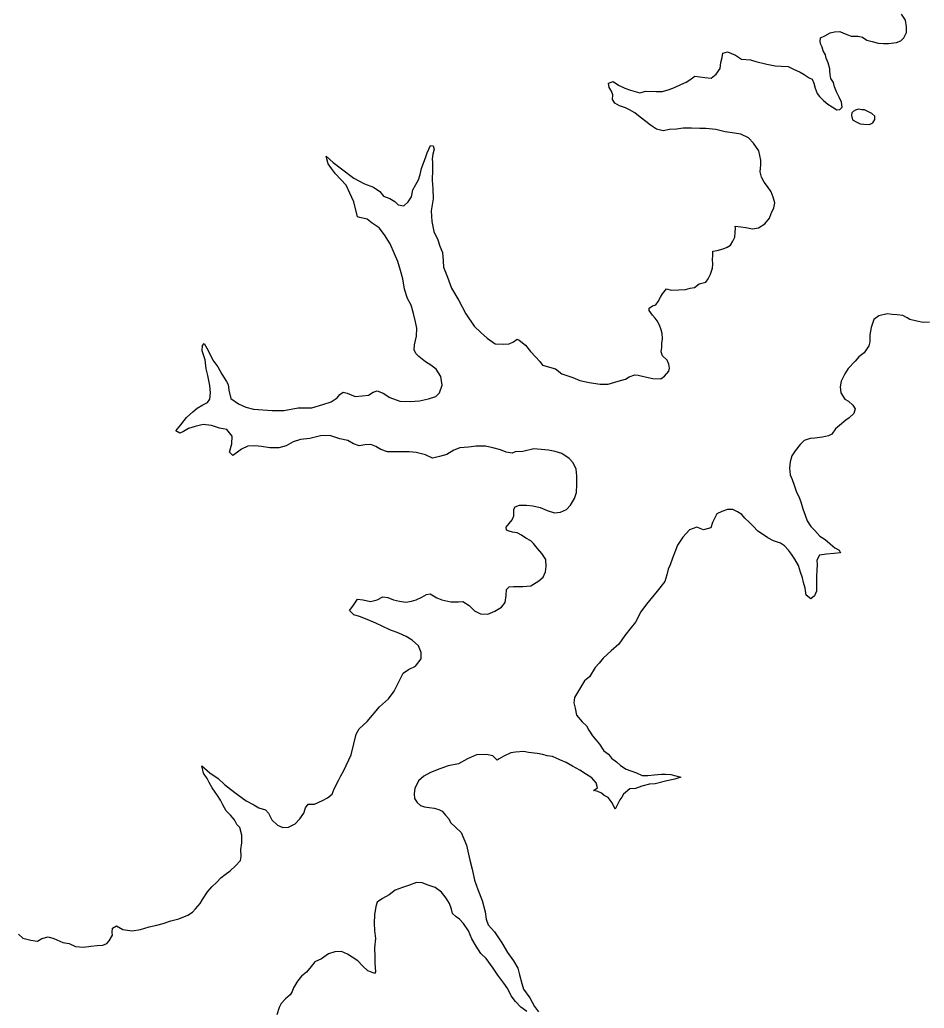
# Model space of a CAD drawing. Extents: x 31699 to 244310, y -8841 to 11474.
# Drawn here: x 134583.7 to 134793.9, y 526.6 to 756.2 of the extents above; entities that cross this region are included whole.
import ezdxf

# ---------------------------------------------------------------- set-up
doc = ezdxf.new("R2010")
doc.units = 0
doc.layers.add('R_Draft', color=7, linetype='Continuous')

msp = doc.modelspace()

# ---------------------------------------------------------------- linework, layer by layer
at = {"layer": 'R_Draft'}
for points in [[(134740.65, 743.12), (134742.98, 742.85), (134744.44, 742.65), (134745.57, 743.58), (134746.5, 744.91), (134746.71, 746.31), (134746.97, 747.51), (134747.11, 748.51), (134748.24, 748.78), (134750.1, 748.04), (134751.5, 747.11), (134753.56, 746.97), (134754.82, 746.57), (134757.35, 745.9), (134759.28, 745.56), (134760.67, 745.49), (134762.34, 745.35), (134763.6, 744.75), (134765.13, 744.08), (134766.06, 743.55), (134767.19, 742.75), (134767.92, 742.41), (134768.32, 741.48), (134768.58, 740.34), (134769.04, 739.08), (134769.64, 738.41), (134770.57, 737.47), (134771.57, 736.67), (134772.56, 736), (134773.63, 735.33), (134774.36, 735.4), (134774.89, 735.93), (134774.69, 737.13), (134774.16, 738.27), (134773.57, 739.47), (134773.1, 740.67), (134772.84, 741.67), (134772.24, 742.61), (134772.11, 743.54), (134772.04, 744.34), (134771.98, 744.81), (134771.65, 746.27), (134771.18, 747.34), (134770.99, 748.07), (134770.46, 749.01), (134770.26, 749.88), (134769.93, 750.48), (134769.73, 751.21), (134769.86, 752.08), (134770.86, 752.54), (134772.06, 753.21), (134773.06, 753.41), (134774.32, 753.54), (134775.18, 753.14), (134776.18, 752.73), (134776.98, 752.4), (134777.71, 752.46), (134778.57, 752.46), (134779.57, 752.2), (134780.57, 751.53), (134781.83, 751.19), (134783.23, 750.79), (134784.49, 750.72), (134785.62, 750.72), (134787.49, 750.98), (134788.48, 751.31), (134789.22, 752.05), (134789.82, 753.25), (134789.82, 754.58), (134789.62, 756.18), (134788.69, 757.52)], [(134721.29, 739.62), (134720.69, 740.49), (134720.56, 741.49), (134721.62, 741.89), (134722.89, 741.08), (134724.35, 740.35), (134725.68, 739.88), (134727.81, 739.28), (134729.27, 739.67), (134731.66, 739.54), (134733.13, 739.6), (134734.66, 740.06), (134735.92, 740.53), (134737.39, 741.19), (134738.58, 741.73), (134739.45, 742.26), (134740.65, 743.12)], [(134716.07, 671.95), (134718.6, 671.61), (134720.52, 671.61), (134722.79, 672.27), (134724.52, 672.73), (134725.38, 673.27), (134726.71, 673.73), (134727.44, 673.66), (134729.11, 673.26), (134730.84, 672.92), (134732.7, 672.85), (134733.56, 673.45), (134734.56, 674.59), (134734.76, 675.32), (134734.57, 676.25), (134734.17, 677.19), (134733.1, 678.19), (134732.84, 679.06), (134732.97, 680.06), (134732.98, 681.06), (134733.11, 682.12), (134733.05, 683.32), (134732.78, 684.19), (134732.45, 685.26), (134731.85, 686.33), (134731.39, 686.93), (134730.79, 687.59), (134729.99, 688.66), (134729.99, 689.2), (134730.79, 689.79), (134731.53, 689.99), (134732.13, 690.79), (134732.66, 691.79), (134733.13, 692.59), (134734.06, 693.72), (134735.19, 693.45), (134736.92, 693.52), (134738.45, 693.58), (134739.51, 693.91), (134740.58, 694.05), (134741.64, 694.91), (134743.17, 695.31), (134743.71, 696.04), (134744.24, 697.11), (134744.71, 698.51), (134744.84, 699.44), (134744.71, 700.51), (134744.85, 701.51), (134744.78, 702.44), (134745.84, 702.64), (134747.24, 703.04), (134748.17, 703.37), (134748.91, 703.9), (134749.44, 704.83), (134749.91, 705.77), (134750.04, 706.83), (134750.11, 707.83), (134750.04, 708.3), (134751.31, 708.17), (134752.5, 707.96), (134754.03, 707.63), (134755.43, 707.89), (134756.89, 708.82), (134757.96, 710.16), (134758.36, 711.22), (134758.96, 712.55), (134759.23, 713.69), (134758.83, 715.02), (134758.37, 716.29), (134757.51, 717.49), (134756.71, 718.49), (134756.11, 719.69), (134755.85, 720.89), (134755.98, 722.56), (134755.98, 723.63), (134755.52, 725.76), (134754.26, 727.56), (134753.07, 728.83), (134751.34, 729.64), (134749.87, 729.91), (134747.68, 730.24), (134745.49, 730.78), (134743.22, 730.98), (134741.83, 730.98), (134739.83, 731.05), (134737.9, 731.06), (134736.37, 730.86), (134734.78, 730.73), (134733.25, 730.46), (134731.72, 730.8), (134730.32, 731.74), (134729.26, 732.61), (134727.93, 733.61), (134726.67, 734.61), (134725.47, 735.34), (134724.48, 735.81), (134723.15, 736.28), (134722.02, 736.88), (134721.48, 737.68), (134721.55, 738.82), (134721.29, 739.62)], [(134777.11, 734.59), (134777.05, 733.99), (134777.25, 732.99), (134778.32, 732.47), (134779.06, 732.07), (134779.92, 731.95), (134781.19, 731.89), (134781.98, 732.3), (134782.44, 733.1), (134782.44, 733.83), (134781.77, 734.43), (134781.03, 734.82), (134780.1, 735.28), (134779.43, 735.34), (134778.7, 735.47), (134777.97, 735.2), (134777.44, 734.93)], [(134777.44, 734.93), (134777.11, 734.59)], [(134678.75, 668.14), (134680.41, 668.74), (134681.28, 669.6), (134681.88, 671.34), (134681.62, 673.34), (134680.49, 675.07), (134679.29, 676.01), (134678.03, 676.74), (134676.5, 678.01), (134675.77, 678.68), (134675.37, 679.55), (134675.51, 680.75), (134675.91, 682.75), (134676.05, 684.61), (134675.72, 686.08), (134675.25, 688.02), (134674.72, 689.95), (134673.86, 691.49), (134673.13, 693.62), (134672.74, 696.02), (134672.21, 698.02), (134671.61, 700.09), (134670.82, 701.89), (134669.82, 704.16), (134668.49, 706.3), (134667.23, 707.9), (134665.64, 708.97), (134664.51, 709.9), (134662.78, 710.31), (134662.25, 710.44), (134661.39, 713.91), (134660.46, 715.98), (134659.6, 717.78), (134658.34, 719.12), (134657.14, 720.45), (134656.21, 721.65), (134655.42, 722.79), (134654.95, 724.52), (134656.55, 723.05), (134658.54, 721.58), (134661.4, 719.44), (134663.86, 718.11), (134665.92, 717.37), (134667.38, 716.37), (134668.24, 715.23), (134669.77, 714.7), (134670.9, 714.03), (134671.7, 713.23), (134673.03, 713.02), (134674.03, 713.96), (134674.76, 715.09), (134675.09, 716.75), (134675.76, 717.95), (134676.43, 719.02), (134676.83, 720.29), (134677.1, 721.69), (134677.63, 723.15), (134678.03, 724.15), (134678.43, 725.35), (134678.77, 726.15), (134679.17, 727.02), (134679.83, 726.95), (134680.03, 726.15), (134679.76, 725.02), (134679.56, 723.95), (134679.69, 723.08), (134679.69, 721.48), (134679.55, 718.88), (134679.75, 717.01), (134679.81, 714.61), (134679.34, 711.88), (134679.54, 709.41), (134679.94, 707.01), (134680.86, 705.08), (134681.39, 703.61), (134681.99, 702.14), (134682.12, 700.21), (134682.25, 698.74), (134683.18, 696.4), (134684.11, 693.87), (134685.77, 691), (134687.42, 687.93), (134689.35, 685.06), (134690.88, 683.59), (134692.4, 682.25), (134694.2, 680.92), (134696.06, 680.85), (134697.46, 680.91), (134698.52, 681.44), (134699.32, 682.04), (134699.79, 681.78), (134701.25, 680.64), (134702.44, 679.17), (134703.64, 677.84), (134704.57, 676.83), (134705.23, 675.97), (134708.22, 675.16), (134709.75, 673.96), (134712.28, 673.15), (134713.87, 672.42), (134716.07, 671.95)], [(134795.17, 685.96), (134793.71, 685.89), (134792.25, 686.23), (134790.58, 686.57), (134789.99, 686.97), (134788.99, 687.57), (134787.66, 687.7), (134786.53, 687.77), (134785.33, 687.91), (134783.4, 687.44), (134782.27, 686.58)], [(134782.27, 686.58), (134781.6, 684.78), (134781.27, 683.05), (134781.33, 681.38), (134781.06, 680.45), (134780, 678.85), (134778.73, 677.92), (134777.87, 676.92), (134776.27, 675.19), (134775.53, 673.99), (134774.67, 672.25), (134774.4, 670.99), (134774.6, 669.59), (134775.53, 668.12), (134776.32, 667.65), (134777.39, 666.72), (134777.92, 665.85), (134777.58, 664.78), (134776.52, 663.78), (134775.72, 663.25), (134774.25, 661.99), (134773.32, 661.19), (134772.45, 659.99), (134771.66, 659.59), (134770.33, 659.26), (134768.53, 659), (134767.4, 658.93), (134766.07, 658.47), (134765.13, 657.53), (134763.94, 656.07), (134763.2, 654.94), (134762.8, 653.54), (134762.67, 652.07), (134762.8, 650.54), (134763.26, 649.4), (134763.72, 648.13), (134764.19, 646.73), (134764.85, 645.27), (134765.25, 644.26), (134765.71, 642.6), (134766.24, 641.13), (134766.71, 639.79), (134767.63, 638.53), (134768.56, 637.59), (134769.69, 636.26), (134770.89, 635.45), (134772.08, 634.45), (134773.15, 633.52), (134774.21, 632.98), (134774.48, 632.38), (134773.01, 632.25), (134771.22, 632.05), (134769.62, 631.86), (134769.02, 630.72), (134769.08, 629.59), (134769.02, 628.46), (134768.88, 626.86), (134768.88, 625.66), (134768.94, 624.59), (134768.88, 623.45), (134768.41, 622.39), (134767.61, 621.72), (134766.48, 622.59), (134766.28, 624.19), (134765.89, 625.46), (134765.62, 626.59), (134765.16, 627.93), (134764.69, 629.46), (134763.9, 630.93), (134763.1, 632.07), (134762.44, 633), (134761.44, 634), (134760.51, 634.6), (134758.92, 635.21), (134757.59, 635.88), (134756.39, 636.74), (134755.26, 637.41), (134754.2, 638.61), (134753.27, 639.55), (134752.27, 640.48), (134751.54, 641.29), (134750.55, 641.95), (134749.48, 642.42), (134748.22, 642.42), (134746.89, 642.03), (134745.76, 641.43), (134745.29, 640.5), (134744.76, 639.43), (134744.35, 638.23), (134742.62, 637.77), (134741.1, 638.37), (134739.37, 637.7), (134737.83, 636.04), (134736.63, 634.17), (134735.97, 632.58), (134735.43, 631.18), (134734.9, 629.64), (134734.43, 628.58), (134734.16, 627.24), (134733.69, 625.71), (134731.89, 623.51)], [(134700.68, 655.97), (134698.88, 655.84), (134698.15, 655.57), (134696.76, 655.78), (134695.43, 656.31), (134693.7, 656.78), (134691.97, 657.18), (134689.84, 657.19), (134688.04, 656.92), (134686.05, 656.79), (134684.65, 656.26), (134682.99, 655.26), (134681.26, 654.8), (134679.66, 654.4), (134678, 655.14), (134675.87, 655.68), (134674.34, 655.88), (134672.61, 655.88), (134670.62, 655.82), (134669.22, 655.89), (134667.62, 656.42), (134666.49, 657.09), (134665.3, 657.56), (134663.9, 657.49), (134662.64, 657.23), (134661.31, 657.7), (134659.98, 658.5), (134658.12, 658.9), (134655.79, 659.64), (134653.66, 659.58), (134651.13, 658.98), (134649, 658.72), (134647.27, 658.19), (134645.61, 657.26), (134643.95, 656.79), (134641.82, 656.8), (134639.89, 657.13), (134638.36, 657.27), (134636.7, 657.2), (134635.23, 656.47), (134634.3, 655.81), (134633.23, 655.01), (134632.5, 655.81), (134633.04, 657.68), (134633.11, 659.48), (134631.85, 661.01), (134630.18, 661.35), (134628.26, 661.95), (134626.39, 662.22), (134624.46, 661.76), (134622.93, 661.29), (134621.8, 660.56), (134620.94, 660.23), (134620.01, 660.77), (134621.14, 662.16), (134622.47, 663.83), (134623.94, 665.16), (134624.94, 666.03), (134626.27, 666.76), (134627.4, 667.35), (134627.93, 668.09), (134628.07, 669.55), (134627.87, 671.29), (134627.41, 673.56), (134627.08, 675.16), (134626.82, 677.22), (134626.15, 679.36), (134626.22, 680.56), (134626.62, 681.03), (134627.48, 679.42), (134628.61, 677.15), (134629.74, 675.62), (134630.73, 673.88), (134631.8, 672.22), (134632.19, 671.48), (134632.33, 670.15), (134632.79, 668.21), (134634.58, 667.01), (134636.24, 666.27), (134638.04, 665.8), (134642.36, 665.46), (134645.09, 665.46), (134648.42, 666.05), (134651.61, 666.05), (134654.2, 666.85), (134656.07, 667.51), (134657.47, 668.44), (134658.13, 669.17), (134658.86, 669.71), (134659.86, 669.5), (134661.66, 668.7), (134663.32, 668.83), (134664.78, 669.03), (134665.85, 669.69), (134666.78, 670.03), (134668.18, 669.49), (134669.77, 668.49), (134672.1, 667.62), (134674.49, 667.55), (134676.62, 667.68), (134678.75, 668.14)], [(134659.05, 581.81), (134660.74, 585.42), (134661.41, 588.02), (134661.94, 590.29), (134662.61, 591.48), (134664.47, 593.22), (134667.34, 596.61), (134669.4, 598.48), (134670.74, 600.27), (134671.94, 602.54), (134672.87, 604.4), (134674.07, 605.27), (134675.67, 606.07), (134677, 607.73), (134677, 609.26), (134676.4, 610.8), (134674.94, 612.07), (134673.55, 612.94), (134671.82, 613.74), (134669.76, 614.48), (134666.5, 616.02), (134664.44, 616.89), (134662.71, 617.56), (134661.38, 617.96), (134660.39, 618.96), (134661.12, 619.96), (134662.19, 621.62), (134663.52, 621.49), (134665.25, 621.09), (134666.78, 621.48), (134668.11, 622.15), (134669.3, 622.01), (134670.57, 621.48), (134671.96, 621.14), (134673.43, 620.94), (134674.76, 621.14), (134675.89, 621.47), (134677.15, 622.07), (134678.28, 622.73), (134679.15, 622.86), (134680.68, 621.93), (134681.81, 621.46), (134683.94, 620.99), (134685.73, 620.99), (134686.73, 621.05), (134688.19, 620.12), (134689.39, 618.91), (134690.78, 618.24), (134692.51, 618.11), (134694.18, 618.84), (134695.71, 619.77), (134696.57, 620.84), (134696.77, 622.44), (134696.84, 623.84), (134697.44, 624.5), (134698.51, 624.57), (134700.64, 624.56), (134702.5, 624.69), (134704.36, 625.89), (134705.36, 626.76), (134705.96, 627.96), (134706.1, 629.22), (134705.97, 630.82), (134705.04, 632.22), (134704.04, 633.43), (134703.11, 634.56), (134702.51, 635.16), (134701.32, 635.76), (134700.32, 636.5), (134699.32, 637.03), (134698.26, 637.17), (134697.46, 637.44), (134696.86, 637.64), (134696.8, 638.37), (134697.46, 639.17), (134698.2, 640.04), (134698.6, 640.97), (134698.6, 641.9), (134698.6, 642.57), (134698.87, 643.1), (134699.86, 643.43), (134701.53, 643.5), (134702.99, 643.3), (134704.65, 642.89), (134706.31, 642.22), (134708.04, 641.69), (134709.44, 641.82), (134710.84, 642.48), (134711.77, 643.48), (134712.64, 645.01), (134713.1, 646.41), (134713.24, 648.28), (134713.18, 650.28), (134713.05, 651.82), (134712.32, 653.28), (134711.45, 654.29), (134709.73, 655.49), (134708.2, 655.96), (134706.6, 656.23), (134703.21, 656.57), (134700.68, 655.97)], [(134731.89, 623.51), (134729.43, 620.45), (134728.1, 618.72), (134726.83, 616.25), (134725.83, 615.06), (134724.36, 613.19), (134722.96, 611.19), (134721.17, 609.59), (134719.3, 607.93), (134718.37, 606.73), (134717.44, 605.73), (134716.17, 603.6), (134714.97, 602.67), (134714.04, 601.07), (134713.37, 599.94), (134712.64, 598.81), (134712.5, 597.54), (134712.83, 596.27), (134713.16, 594.67), (134714.42, 593.14), (134715.42, 592.2), (134716.02, 591.2), (134716.81, 589.86), (134717.68, 588.86), (134718.47, 587.93), (134719.47, 586.39), (134720.53, 585.59), (134721.26, 584.66), (134722.39, 583.85), (134723.39, 582.99), (134724.65, 582.12), (134725.78, 581.72), (134727.04, 581.25), (134728.37, 580.64), (134729.7, 580.64), (134731.17, 580.84), (134732.9, 580.97), (134733.83, 580.97), (134735.09, 580.9), (134736.22, 580.57), (134737.35, 580.23), (134736.02, 579.77), (134734.09, 579.44), (134731.43, 578.71), (134730.1, 578.64), (134728.3, 578.18), (134726.84, 577.65), (134725.51, 577.58), (134724.04, 576.32), (134723.64, 575.65), (134723.18, 574.99), (134722.11, 572.85), (134721.38, 574.32), (134720.52, 575.52), (134719.59, 575.99), (134718.92, 576.53), (134718.06, 576.93), (134717.06, 577.2), (134717.99, 577.79), (134717.73, 578.93), (134716.73, 580.13), (134715.47, 580.87), (134713.88, 581.93), (134712.21, 582.8), (134710.69, 583.67), (134709.22, 584.28), (134707.56, 585.08), (134706.3, 585.21), (134705.3, 585.55), (134703.97, 585.75), (134701.98, 586.02), (134700.91, 586.22), (134698.98, 586.09), (134697.85, 585.96), (134696.25, 585.16), (134695.12, 584.56), (134694.66, 584.23), (134693.66, 585.23), (134692.2, 585.5), (134689.87, 585.44), (134687.81, 584.51), (134685.68, 583.38), (134683.28, 582.92), (134681.35, 582.19), (134679.22, 581.39), (134677.62, 580.53), (134676.43, 579.39), (134676.03, 578.53), (134675.56, 577.73), (134675.36, 576.39), (134675.49, 575.33), (134676.09, 574.39), (134676.88, 573.66), (134677.81, 573.39), (134678.88, 573.19), (134680.07, 573.05), (134681.14, 572.78), (134681.94, 572.38), (134682.67, 571.45), (134683.46, 570.58), (134683.86, 569.71)], [(134583.45, 543.81), (134584.46, 542.89), (134586.32, 542.37), (134587.85, 542.19), (134588.85, 542.8), (134590.31, 543.14), (134591.64, 542.82), (134593.71, 541.84), (134595.24, 541.59), (134596.71, 540.94), (134598.57, 540.75), (134600.23, 540.97), (134601.7, 541.18), (134603.03, 541.26), (134603.95, 541.61), (134604.48, 542.21), (134605.27, 543.55), (134605.19, 544.15), (134605.25, 545.15), (134606.18, 545.7), (134607.65, 544.91), (134609.84, 544.53), (134611.77, 544.88), (134613.83, 545.5), (134615.62, 545.92), (134617.08, 546.27), (134618.87, 546.88), (134620.73, 547.37), (134622.78, 548.19), (134623.84, 548.93), (134624.56, 549.67), (134625.68, 550.95), (134626.2, 551.82), (134627.38, 553.63), (134628.37, 554.78), (134629.56, 555.85), (134630.48, 556.86), (134631.47, 557.67), (134632.66, 558.48), (134633.91, 559.63), (134635.03, 560.91), (134635.22, 561.84), (134635.14, 563.44), (134635.33, 565.05), (134635.31, 566.78), (134634.9, 568.58), (134634.16, 569.24), (134633.62, 570.37), (134632.68, 571.42), (134631.67, 572.48), (134630.93, 573.81), (134630.38, 574.94), (134629.71, 576), (134629.17, 576.79), (134628.43, 577.79), (134627.75, 579.05), (134627.28, 579.98), (134626.47, 581.17), (134626.05, 582.9), (134627.87, 581.25)], [(134627.87, 581.25), (134629.81, 579.93), (134631.28, 578.55), (134632.69, 577.49), (134634.03, 576.44), (134636.37, 574.79), (134638.11, 573.81), (134639.31, 573.15), (134640.84, 572.7), (134641.52, 571.91), (134642.33, 570.38), (134643.67, 569.13), (134644.87, 568.6), (134646.2, 568.62), (134647.72, 569.43), (134648.84, 570.58), (134649.76, 571.92), (134650.15, 573.12), (134650.74, 573.99), (134652.2, 574.01), (134654.06, 574.83), (134655.25, 575.5), (134656.31, 576.32), (134656.83, 577.52), (134657.81, 579.53), (134658.33, 580.54), (134659.05, 581.81)], [(134683.86, 569.71), (134686.31, 567.39)], [(134686.31, 567.39), (134687.54, 564.47), (134688.37, 561.01), (134688.85, 558.88), (134689.41, 556.35), (134690.22, 554.16), (134691.24, 551.63), (134691.93, 548.97), (134692.15, 547.24), (134692.63, 545.98), (134694.04, 544.32), (134695.79, 541.81), (134697.07, 539.55), (134698.49, 537.63), (134699.5, 535.9), (134699.91, 534.31), (134700.4, 532.31), (134700.81, 530.98), (134702.29, 528.99), (134703.37, 527), (134704.31, 525.75)], [(134701.59, 525.79), (134700.18, 526.84), (134698.97, 528.16), (134697.96, 529.49), (134697.15, 531.08), (134696.21, 532.41), (134694.86, 534.26), (134693.78, 535.92), (134692.16, 538.17), (134690.89, 539.29), (134689.81, 541.02), (134688.8, 542.74), (134688.05, 544.6), (134686.84, 546.26), (134685.96, 547.25), (134685.16, 547.84), (134684.29, 548.57), (134684.08, 549.57), (134683.6, 550.89), (134682.86, 552.15), (134681.72, 553.54), (134680.31, 554.67), (134678.64, 555.18), (134677.24, 555.7), (134675.91, 555.82), (134674.32, 555.21), (134672.66, 554.66), (134671.01, 554.04), (134669.55, 552.9), (134668.03, 552.08), (134666.78, 551.2), (134666.45, 550.2), (134666.2, 548.26), (134666.09, 546.33), (134666.17, 544.66), (134666.39, 542.8), (134666.21, 540.59), (134666.23, 538.53), (134666.24, 537.06), (134666.32, 536.06), (134666.39, 535.06), (134666.19, 534.66), (134665.46, 534.98), (134664.59, 535.24), (134663.39, 536.43), (134662.31, 537.62), (134660.97, 538.48), (134659.9, 539.13), (134658.5, 539.79), (134656.97, 539.71), (134655.45, 539.22), (134653.86, 538.08), (134652.34, 537.33), (134651.42, 536.25), (134650.36, 534.97), (134649.18, 534.03), (134648.32, 532.89), (134647.34, 531.34), (134647.08, 530.47), (134646.56, 529.67), (134645.5, 528.79), (134644.45, 527.65), (134643.99, 526.78), (134643.47, 525.04)]]:
    msp.add_lwpolyline(points, dxfattribs=at)

doc.saveas('drawing.dxf')
